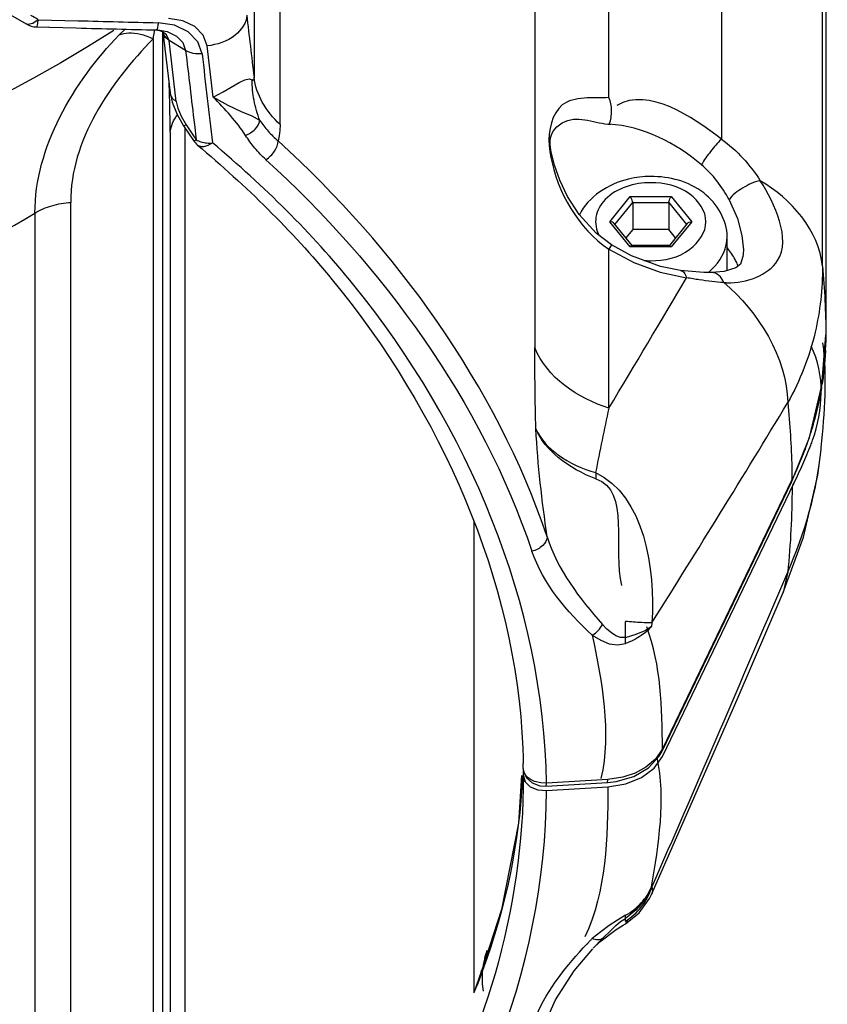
# Paper-space layout 'Sheet' of a CAD drawing. Header units: inches. Extents: x 0.2 to 10.8, y 0.2 to 8.3.
# Tile 475 of 545: x 7.879 to 8.031, y 6.054 to 6.24. Entities that reach past the tile are written whole.
import ezdxf

# ---------------------------------------------------------------- set-up
doc = ezdxf.new("R2010")
doc.units = ezdxf.units.IN
doc.header["$MEASUREMENT"] = 0
doc.layers.get('0').update_dxf_attribs({"lineweight": 5})
doc.layers.add('02___PRT_ALL_AXES', color=7, linetype='Continuous')

psp = doc.layouts.new('Sheet')

# ---------------------------------------------------------------- linework, layer by layer
at = {"color": 0, "linetype": 'ByBlock', "lineweight": -3}
for p, q in [((7.923131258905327, 6.47325143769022), (7.923131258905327, 6.228787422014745)), ((7.92806693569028, 6.219873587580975), (7.92806693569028, 6.464337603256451)), ((8.03023573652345, 6.193167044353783), (8.03023573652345, 6.430320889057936)), ((8.030871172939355, 6.417398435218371), (8.030877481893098, 6.178821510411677)), ((7.976043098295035, 6.396451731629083), (7.976043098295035, 6.177832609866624)), ((7.989979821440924, 6.224950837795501), (7.989979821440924, 6.383057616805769)), ((8.011176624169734, 6.377710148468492), (8.011176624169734, 6.217121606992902)), ((7.880535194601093, 6.238710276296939), (7.880234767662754, 6.23881789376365)), ((7.88144773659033, 6.238883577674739), (7.880535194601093, 6.238710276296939)), ((7.882499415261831, 6.239629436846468), (7.88144773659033, 6.238883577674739)), ((7.882169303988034, 6.238259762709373), (7.88436268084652, 6.238201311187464)), ((7.882169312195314, 6.238259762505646), (7.889659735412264, 6.238065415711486)), ((7.882499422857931, 6.239629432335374), (7.889987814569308, 6.239431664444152)), ((7.908146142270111, 6.238582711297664), (7.905096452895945, 6.239057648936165)), ((7.898835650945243, 6.237839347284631), (7.897747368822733, 6.236769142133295)), ((7.904146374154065, 6.236030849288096), (7.90442901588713, 6.23770645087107)), ((7.904579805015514, 6.237714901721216), (7.905310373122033, 6.237601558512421)), ((7.90570865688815, 6.237469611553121), (7.904675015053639, 6.237709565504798)), ((7.904760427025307, 6.2376982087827), (7.904939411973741, 6.237692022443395)), ((7.904939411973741, 6.237692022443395), (7.905013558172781, 6.237688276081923)), ((7.905013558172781, 6.237688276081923), (7.906794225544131, 6.237374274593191)), ((7.905310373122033, 6.237601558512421), (7.905813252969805, 6.237393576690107)), ((7.906653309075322, 6.236801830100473), (7.90570865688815, 6.237469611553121)), ((7.905813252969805, 6.237393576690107), (7.905951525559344, 6.237299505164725)), ((7.905964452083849, 5.962872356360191), (7.905964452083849, 6.237316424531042)), ((7.905983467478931, 6.237336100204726), (7.907333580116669, 6.225839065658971)), ((7.907106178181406, 6.235845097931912), (7.906653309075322, 6.236801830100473)), ((7.904146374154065, 6.236030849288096), (7.904146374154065, 5.961586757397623)), ((7.907128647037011, 6.235725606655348), (7.907106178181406, 6.235845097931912)), ((7.908478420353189, 6.224228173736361), (7.90712466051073, 6.235728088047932)), ((7.910250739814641, 6.233816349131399), (7.90712505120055, 6.235727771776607)), ((7.915438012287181, 6.225054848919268), (7.91428966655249, 6.234702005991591)), ((7.91543826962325, 6.225054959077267), (7.917319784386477, 6.226013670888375)), ((7.909422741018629, 6.221426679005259), (7.910379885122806, 6.219804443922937)), ((7.909878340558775, 6.219658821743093), (7.911728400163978, 6.216868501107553)), ((7.909878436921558, 6.219658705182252), (7.910379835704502, 6.219804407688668)), ((7.910379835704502, 6.219804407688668), (7.911002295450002, 6.218868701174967)), ((7.911897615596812, 6.219897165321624), (7.912241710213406, 6.216995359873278)), ((7.907321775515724, 6.218420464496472), (7.907321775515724, 5.973254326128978)), ((7.910171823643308, 5.976814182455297), (7.910171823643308, 6.219217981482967)), ((7.911002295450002, 6.218868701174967), (7.911622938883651, 6.217932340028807)), ((7.911622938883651, 6.217932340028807), (7.912144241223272, 6.217143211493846)), ((7.911728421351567, 6.216868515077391), (7.912140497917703, 6.216951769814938)), ((7.912140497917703, 6.216951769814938), (7.912241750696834, 6.216995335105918)), ((7.912144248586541, 6.217143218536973), (7.912242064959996, 6.216995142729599)), ((7.912494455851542, 6.216008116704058), (7.912648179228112, 6.215899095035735)), ((7.912648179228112, 6.215899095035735), (7.913128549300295, 6.215728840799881)), ((7.914497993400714, 6.21595332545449), (7.915334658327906, 6.216411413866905)), ((7.978914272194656, 6.216505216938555), (7.978908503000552, 6.216813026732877)), ((7.978939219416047, 6.216047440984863), (7.978914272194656, 6.216505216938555)), ((7.888632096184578, 5.960038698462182), (7.888632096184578, 6.20520486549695)), ((7.990153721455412, 6.20156048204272), (7.994015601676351, 6.20629030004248)), ((7.991131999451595, 6.201061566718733), (7.994477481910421, 6.20515892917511)), ((7.994015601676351, 6.20629030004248), (8.001739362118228, 6.20629030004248)), ((7.994477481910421, 6.20515892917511), (8.001277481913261, 6.20515892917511)), ((7.994477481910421, 6.20515892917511), (7.994477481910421, 6.200067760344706)), ((8.001277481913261, 6.20515892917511), (8.004622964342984, 6.201061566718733)), ((8.001277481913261, 6.20515892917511), (8.001277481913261, 6.200067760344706)), ((8.001739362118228, 6.20629030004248), (8.005601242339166, 6.20156048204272)), ((7.881860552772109, 6.203189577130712), (7.881860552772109, 5.956795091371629)), ((7.994015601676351, 6.19683066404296), (7.990153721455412, 6.20156048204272)), ((7.994374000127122, 6.197090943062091), (7.991004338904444, 6.201217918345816)), ((8.004750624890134, 6.201217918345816), (8.00138096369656, 6.197090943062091)), ((8.005601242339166, 6.20156048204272), (8.001739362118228, 6.19683066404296)), ((7.994477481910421, 6.200067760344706), (7.993210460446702, 6.198515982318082)), ((8.001277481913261, 6.200067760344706), (7.994477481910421, 6.200067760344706)), ((8.00254450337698, 6.198515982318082), (8.001277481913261, 6.200067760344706)), ((7.990491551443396, 6.197183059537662), (7.989979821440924, 6.196381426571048)), ((7.989979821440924, 6.166418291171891), (7.989979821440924, 6.196381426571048)), ((7.99434232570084, 6.197064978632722), (7.994015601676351, 6.19683066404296)), ((8.001739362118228, 6.19683066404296), (7.994015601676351, 6.19683066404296)), ((8.001359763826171, 6.197064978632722), (7.994395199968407, 6.197064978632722)), ((8.001412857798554, 6.197065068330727), (8.001739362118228, 6.19683066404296)), ((8.015293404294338, 6.195535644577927), (8.015287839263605, 6.19546428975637)), ((8.015321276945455, 6.196234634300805), (8.015293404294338, 6.195535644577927)), ((7.999671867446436, 6.192024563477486), (8.004612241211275, 6.190997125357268)), ((8.030118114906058, 6.170665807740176), (8.030871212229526, 6.180235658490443)), ((8.027757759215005, 6.160875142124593), (8.030118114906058, 6.170665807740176)), ((8.023679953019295, 6.167463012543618), (8.023897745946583, 6.16515346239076)), ((8.024392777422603, 6.152510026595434), (8.027757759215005, 6.160875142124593)), ((8.027325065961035, 6.159799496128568), (8.027264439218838, 6.159638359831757)), ((8.027334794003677, 6.159797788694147), (8.02727774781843, 6.159636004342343)), ((8.0299570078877, 6.158697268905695), (8.029988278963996, 6.159034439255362)), ((8.024483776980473, 6.15292993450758), (8.000094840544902, 6.102209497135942)), ((8.024392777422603, 6.152510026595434), (8.024483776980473, 6.15292993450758)), ((8.000003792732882, 6.101788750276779), (8.02439272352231, 6.152509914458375)), ((8.00009051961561, 6.100762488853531), (8.024883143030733, 6.152325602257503)), ((8.024490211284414, 6.151507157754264), (8.024820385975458, 6.152340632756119)), ((7.964559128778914, 6.145066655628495), (7.964559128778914, 6.056240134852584)), ((8.022166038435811, 6.131996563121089), (8.02367993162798, 6.13555020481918)), ((8.023679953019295, 6.13555130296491), (8.022847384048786, 6.131704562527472)), ((8.01412603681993, 6.111548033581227), (8.022846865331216, 6.131703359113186)), ((7.998019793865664, 6.074751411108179), (8.01412603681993, 6.111548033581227)), ((8.000094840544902, 6.102209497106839), (7.998750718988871, 6.100267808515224)), ((8.000003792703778, 6.101788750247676), (8.000094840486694, 6.102209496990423)), ((7.973870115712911, 6.098550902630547), (7.973928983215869, 6.097988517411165)), ((7.9738774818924, 6.09846171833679), (7.973870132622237, 6.098549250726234)), ((7.9738774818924, 6.097166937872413), (7.9738774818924, 6.098550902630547)), ((7.973905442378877, 6.09821341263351), (7.9738774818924, 6.09846171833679)), ((7.973979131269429, 6.097914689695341), (7.973905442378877, 6.09821341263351)), ((7.973928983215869, 6.097988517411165), (7.974467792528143, 6.096766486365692)), ((7.97714610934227, 6.095797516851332), (7.975953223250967, 6.09609354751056)), ((7.978218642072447, 6.09576440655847), (7.97714610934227, 6.095797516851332)), ((7.978167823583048, 6.095176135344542), (7.989728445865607, 6.095891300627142)), ((7.978167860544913, 6.095176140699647), (7.978218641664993, 6.095764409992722)), ((7.989779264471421, 6.096479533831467), (7.978218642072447, 6.09576440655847)), ((7.989728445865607, 6.095891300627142), (7.989779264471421, 6.096479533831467)), ((7.976577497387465, 6.094492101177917), (7.978226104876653, 6.094349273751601)), ((7.978226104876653, 6.094349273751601), (7.989786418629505, 6.095064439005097)), ((7.993092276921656, 6.070080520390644), (7.993097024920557, 6.070285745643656)), ((7.988783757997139, 6.066463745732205), (7.990461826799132, 6.06815012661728)), ((7.985868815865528, 6.065466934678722), (7.985970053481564, 6.06557392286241)), ((7.985925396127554, 6.065443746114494), (7.986021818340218, 6.065552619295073)), ((7.988781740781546, 6.06646565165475), (7.987058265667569, 6.064634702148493)), ((7.965957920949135, 6.060174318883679), (7.964559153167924, 6.056240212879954)), ((7.966000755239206, 6.060514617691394), (7.965893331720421, 6.060196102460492)), ((7.96607537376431, 6.060489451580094), (7.965957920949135, 6.060174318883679)), ((7.966203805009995, 6.060481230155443), (7.966086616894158, 6.060164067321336))]:
    psp.add_line(p, q, dxfattribs=at)
for points in [[(7.91428966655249, 6.234702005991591), (7.913559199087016, 6.23669795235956), (7.911968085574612, 6.238328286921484), (7.909702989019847, 6.239424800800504), (7.906999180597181, 6.23985716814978)], [(7.913338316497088, 6.233201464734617), (7.91254317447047, 6.235461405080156), (7.910739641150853, 6.237333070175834), (7.908146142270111, 6.238582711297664)], [(7.90712466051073, 6.235728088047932), (7.906486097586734, 6.236267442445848), (7.906102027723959, 6.236879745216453), (7.905983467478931, 6.237336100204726)], [(7.906794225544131, 6.237374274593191), (7.908516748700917, 6.236539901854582), (7.909714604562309, 6.23530370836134), (7.910250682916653, 6.233816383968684)], [(7.923131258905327, 6.228787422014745), (7.923091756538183, 6.228344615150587), (7.92296293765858, 6.228193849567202), (7.922778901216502, 6.228277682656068)], [(7.917319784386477, 6.226013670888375), (7.920337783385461, 6.227772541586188), (7.921406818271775, 6.228293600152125), (7.922210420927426, 6.228474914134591), (7.922778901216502, 6.228277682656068)], [(7.907333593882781, 6.22583374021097), (7.907711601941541, 6.224067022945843), (7.908646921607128, 6.221766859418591), (7.909878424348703, 6.219658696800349)], [(7.924219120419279, 6.22063630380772), (7.922809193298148, 6.221431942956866), (7.920760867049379, 6.222265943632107), (7.918262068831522, 6.223471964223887), (7.915438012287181, 6.225054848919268)], [(7.908478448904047, 6.224228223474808), (7.908779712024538, 6.222936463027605), (7.909422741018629, 6.221426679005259)], [(7.92806693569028, 6.219873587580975), (7.928022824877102, 6.21875819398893), (7.927890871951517, 6.217721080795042), (7.927671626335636, 6.216774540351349)], [(7.913128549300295, 6.215728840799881), (7.913749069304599, 6.215734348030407), (7.914497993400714, 6.21595332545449)], [(7.99049161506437, 6.197183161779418), (7.987567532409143, 6.199414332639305), (7.98438463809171, 6.202942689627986), (7.982222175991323, 6.206302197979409), (7.980721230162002, 6.209416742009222), (7.979718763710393, 6.212222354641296), (7.979129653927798, 6.214638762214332), (7.978938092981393, 6.216068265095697)], [(7.994477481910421, 6.20515892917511), (7.994450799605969, 6.205381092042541), (7.994378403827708, 6.205630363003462), (7.99427314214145, 6.205878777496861), (7.994148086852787, 6.206104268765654), (7.994015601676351, 6.20629030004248)], [(8.001277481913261, 6.20515892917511), (8.001304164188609, 6.205381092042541), (8.00137655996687, 6.205630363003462), (8.001481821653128, 6.205878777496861), (8.001606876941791, 6.206104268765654), (8.001739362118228, 6.20629030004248)], [(8.012638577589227, 6.20569060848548), (8.014199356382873, 6.202152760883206), (8.015064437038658, 6.19894159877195), (8.01532127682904, 6.196234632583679)], [(7.990979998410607, 6.20124772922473), (7.990879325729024, 6.201344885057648), (7.990668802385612, 6.20146438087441), (7.990418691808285, 6.201536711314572), (7.990153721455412, 6.20156048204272)], [(8.004774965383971, 6.201247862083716), (8.004875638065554, 6.201344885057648), (8.005086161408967, 6.20146438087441), (8.005336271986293, 6.201536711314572), (8.005601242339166, 6.20156048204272)], [(7.989979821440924, 6.196381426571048), (7.994710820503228, 6.19385250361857), (7.999671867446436, 6.192024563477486)], [(8.003495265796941, 6.192377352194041), (7.99970996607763, 6.193132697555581), (7.994228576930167, 6.195151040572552), (7.990491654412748, 6.19718319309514)], [(8.015288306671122, 6.195468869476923), (8.015234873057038, 6.195007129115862), (8.014752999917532, 6.193589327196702), (8.013912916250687, 6.192845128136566), (8.011719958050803, 6.192180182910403), (8.009310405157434, 6.191987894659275)], [(8.009299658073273, 6.191987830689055), (8.007860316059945, 6.192002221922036), (8.004945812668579, 6.192211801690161), (8.003497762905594, 6.19237704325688)], [(8.022847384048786, 6.131704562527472), (8.026672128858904, 6.142129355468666), (8.029348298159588, 6.153789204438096), (8.029954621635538, 6.158626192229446)], [(7.993097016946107, 6.123226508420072), (7.992207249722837, 6.12318892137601), (7.991321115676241, 6.123505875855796), (7.990467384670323, 6.12406858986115), (7.989624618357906, 6.124800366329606), (7.988783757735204, 6.125680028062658)], [(7.993097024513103, 6.123226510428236), (7.995149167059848, 6.123822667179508), (7.996822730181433, 6.124555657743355), (7.998011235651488, 6.125373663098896)], [(7.986854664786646, 6.12363586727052), (7.98844915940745, 6.122676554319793), (7.990038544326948, 6.122038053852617), (7.991617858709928, 6.121802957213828), (7.993104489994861, 6.12206596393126)], [(7.989728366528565, 6.095891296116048), (7.991379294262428, 6.096080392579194), (7.99465785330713, 6.097026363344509), (7.997463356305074, 6.098677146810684), (7.999483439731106, 6.100868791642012), (8.000003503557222, 6.101788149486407)], [(7.989786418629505, 6.095064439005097), (7.993155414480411, 6.09562731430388), (7.996132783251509, 6.096833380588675), (7.998505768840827, 6.098585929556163), (8.00009051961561, 6.100762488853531)], [(7.998750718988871, 6.100267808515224), (7.99695928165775, 6.098760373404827), (7.994920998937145, 6.097666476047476), (7.992594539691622, 6.096900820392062), (7.989779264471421, 6.096479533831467)], [(7.973525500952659, 6.097189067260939), (7.972962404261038, 6.088232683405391), (7.969750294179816, 6.071927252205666), (7.96607537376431, 6.060489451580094)], [(7.9738774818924, 6.097166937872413), (7.97422238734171, 6.096018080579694), (7.975175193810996, 6.095081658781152), (7.976577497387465, 6.094492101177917)], [(7.975953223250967, 6.09609354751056), (7.975343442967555, 6.096381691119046), (7.974809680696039, 6.096751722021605), (7.974409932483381, 6.097152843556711), (7.974142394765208, 6.097545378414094)], [(7.974467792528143, 6.096766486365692), (7.975512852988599, 6.095808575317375), (7.97696202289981, 6.095253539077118), (7.978167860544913, 6.095176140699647)], [(7.992693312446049, 6.068984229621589), (7.993143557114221, 6.0692411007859), (7.99571170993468, 6.071294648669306), (7.997664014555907, 6.07401803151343), (7.998019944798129, 6.07475457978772)], [(7.998011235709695, 6.076198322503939), (7.996819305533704, 6.073885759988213), (7.995143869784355, 6.071877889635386), (7.993097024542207, 6.070285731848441)], [(7.993104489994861, 6.070860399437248), (7.991617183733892, 6.0699717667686), (7.990043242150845, 6.0689073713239), (7.988450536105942, 6.067737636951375), (7.986854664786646, 6.066493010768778)], [(7.990461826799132, 6.06815012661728), (7.991316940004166, 6.06893498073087), (7.992203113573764, 6.069667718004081), (7.993097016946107, 6.070285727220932)], [(7.987058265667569, 6.064634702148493), (7.988252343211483, 6.065831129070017), (7.991351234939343, 6.068206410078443), (7.9926866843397, 6.068987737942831)], [(7.978255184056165, 6.051087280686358), (7.97992516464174, 6.054921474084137), (7.983468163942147, 6.060366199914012), (7.986964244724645, 6.064523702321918)]]:
    psp.add_lwpolyline(points, dxfattribs=at)
for centre, radius, start, end in [((7.745541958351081, 6.009098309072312), 0.2681453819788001, 59.28565071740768, 59.62977514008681), ((7.882275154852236, 6.242258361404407), 0.004000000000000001, 239.2854469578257, 268.4496813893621), ((7.897627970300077, 6.222252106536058), 0.0152428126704, 64.6822541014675, 65.33878838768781), ((7.915067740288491, 6.219070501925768), 0.004000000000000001, 213.4013357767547, 229.912148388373), ((7.99787714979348, 6.208873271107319), 0.0146666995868, 264.9464465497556, 270.001297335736), ((4.93891404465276, 7.999405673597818), 3.559332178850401, 329.0038343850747, 329.4642947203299), ((7.970854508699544, 6.180248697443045), 0.06001671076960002, 357.1795979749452, 358.6381524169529), ((7.971011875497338, 6.180244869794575), 0.05985929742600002, 358.6382354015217, 359.9997327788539), ((7.969663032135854, 6.180373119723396), 0.06121538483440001, 350.5221747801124, 351.1894385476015), ((5.828749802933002, 7.493437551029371), 2.564357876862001, 327.7747364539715, 328.8634650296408), ((1.442819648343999, 8.934796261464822), 7.151467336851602, 336.438677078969, 336.9260090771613), ((8.142953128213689, 6.107591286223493), 0.1460286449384, 172.7590684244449, 173.0055487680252), ((7.844252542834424, 6.097170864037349), 0.1296249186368, 0.6092744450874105, 1.025733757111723), ((7.981932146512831, 6.058874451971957), 0.0158446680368, 174.0515211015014, 175.2168066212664)]:
    psp.add_arc(centre, radius, start, end, dxfattribs=at)
for points in [[(7.744822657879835, 6.281036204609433), (7.791894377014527, 6.276610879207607), (7.83958504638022, 6.262967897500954), (7.880232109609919, 6.238819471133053)], [(7.896708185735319, 6.237608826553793), (7.791871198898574, 6.170352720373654), (7.627875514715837, 6.170353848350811), (7.523040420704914, 6.237612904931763)], [(7.881856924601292, 6.20318737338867), (7.881856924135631, 6.215570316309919), (7.889134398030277, 6.227867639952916), (7.897744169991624, 6.236767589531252)], [(7.904146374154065, 6.236030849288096), (7.896084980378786, 6.227824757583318), (7.888437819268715, 6.216706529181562), (7.888632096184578, 6.20520486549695)], [(7.913338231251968, 6.233201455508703), (7.914002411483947, 6.227604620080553), (7.914667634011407, 6.222007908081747), (7.915334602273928, 6.216411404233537)], [(8.011176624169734, 6.217121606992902), (8.005723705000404, 6.221350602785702), (7.997442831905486, 6.226952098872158), (7.991476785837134, 6.223484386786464)], [(8.0074290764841, 6.212294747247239), (8.002618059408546, 6.216399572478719), (7.996381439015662, 6.219532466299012), (7.990071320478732, 6.219954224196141)], [(7.978338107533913, 6.142199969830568), (7.968727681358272, 6.170674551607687), (7.949916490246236, 6.196567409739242), (7.927671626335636, 6.216774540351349)], [(7.979014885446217, 6.213911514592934), (7.980250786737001, 6.207130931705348), (7.984270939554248, 6.200243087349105), (7.989979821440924, 6.196381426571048)], [(7.92536655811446, 6.213251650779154), (7.947375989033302, 6.193258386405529), (7.965988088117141, 6.167639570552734), (7.975496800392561, 6.139466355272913)], [(8.03023573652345, 6.193167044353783), (8.029643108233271, 6.199784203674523), (8.024264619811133, 6.205966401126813), (8.018507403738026, 6.20928189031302)], [(7.74430498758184, 6.159736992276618), (7.792183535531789, 6.164189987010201), (7.840758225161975, 6.178233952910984), (7.881860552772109, 6.203189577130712)], [(8.009932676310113, 6.193162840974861), (8.011299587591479, 6.19464225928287), (8.012277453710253, 6.196717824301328), (8.012277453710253, 6.198732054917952)], [(8.00866198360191, 6.19198467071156), (8.009113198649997, 6.192345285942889), (8.009540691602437, 6.192738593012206), (8.009932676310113, 6.193162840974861)], [(8.011644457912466, 6.190099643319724), (8.018159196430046, 6.184568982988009), (8.023501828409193, 6.176006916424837), (8.023679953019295, 6.167463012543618)], [(8.029999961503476, 6.159028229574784), (8.030646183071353, 6.165576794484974), (8.031136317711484, 6.17223735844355), (8.030318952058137, 6.178766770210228)], [(7.989979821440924, 6.166418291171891), (7.98424561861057, 6.168200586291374), (7.978215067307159, 6.172234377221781), (7.976043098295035, 6.177832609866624)], [(8.028362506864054, 6.160368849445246), (8.030340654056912, 6.165938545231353), (8.030799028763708, 6.172849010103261), (8.028082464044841, 6.178098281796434)], [(7.978338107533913, 6.142199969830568), (7.977414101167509, 6.148946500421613), (7.976594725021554, 6.155719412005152), (7.976224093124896, 6.162518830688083)], [(8.023679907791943, 6.135550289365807), (8.026905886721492, 6.142865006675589), (8.029209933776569, 6.150737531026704), (8.029961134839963, 6.158696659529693)], [(7.987491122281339, 6.1542806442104), (7.996616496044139, 6.150025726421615), (7.998820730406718, 6.136036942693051), (7.998088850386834, 6.125994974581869)], [(7.98755164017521, 6.153086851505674), (7.994110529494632, 6.151015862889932), (7.990576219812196, 6.139662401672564), (7.992393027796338, 6.133028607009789)], [(7.978338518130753, 6.142198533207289), (7.980309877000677, 6.135989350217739), (7.984443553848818, 6.130538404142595), (7.988783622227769, 6.125680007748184)], [(7.986853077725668, 6.12363494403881), (7.982096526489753, 6.128057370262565), (7.977571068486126, 6.133311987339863), (7.97549386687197, 6.139465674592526)], [(8.000094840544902, 6.102209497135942), (8.000019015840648, 6.109938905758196), (7.999829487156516, 6.117967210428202), (7.99712275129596, 6.125207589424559)], [(7.986854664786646, 6.12363586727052), (7.988677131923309, 6.114802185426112), (7.990490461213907, 6.105421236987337), (7.988489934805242, 6.096626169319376)], [(7.998011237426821, 6.076198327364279), (7.999385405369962, 6.084250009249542), (8.0007467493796, 6.092683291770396), (7.999079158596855, 6.100679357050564)], [(7.973743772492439, 6.097186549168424), (7.973150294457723, 6.084710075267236), (7.970517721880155, 6.072203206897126), (7.966203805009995, 6.060481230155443)], [(7.9738774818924, 6.097166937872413), (7.9738774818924, 6.084599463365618), (7.972031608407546, 6.071917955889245), (7.96854698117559, 6.059843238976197)], [(7.989786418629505, 6.095064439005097), (7.989786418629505, 6.085538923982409), (7.989522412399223, 6.075441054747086), (7.985485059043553, 6.066813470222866)], [(7.976308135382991, 6.051928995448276), (7.978501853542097, 6.056999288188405), (7.982074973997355, 6.061451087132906), (7.985868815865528, 6.065466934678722)]]:
    psp.add_open_spline(points, degree=3, dxfattribs=at)
for points, knots in [([(7.921757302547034, 6.240488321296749), (7.921746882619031, 6.239035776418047), (7.919495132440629, 6.235895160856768), (7.916166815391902, 6.234903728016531), (7.914289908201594, 6.234702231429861)], [0, 0, 0, 0, 0.4348691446, 1, 1, 1, 1]), ([(7.921757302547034, 6.240488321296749), (7.921986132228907, 6.238536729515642), (7.922443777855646, 6.234636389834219), (7.922902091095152, 6.230736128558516), (7.923131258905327, 6.228787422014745)], [0, 0, 0, 0, 0.5003598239, 1, 1, 1, 1]), ([(7.882169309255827, 6.238259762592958), (7.882301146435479, 6.238256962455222), (7.882367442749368, 6.238952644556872), (7.882461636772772, 6.239289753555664), (7.882499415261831, 6.239629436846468)], [0, 0, 0, 0, 0.2784089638, 1, 1, 1, 1]), ([(7.889659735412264, 6.238065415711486), (7.892176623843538, 6.238001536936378), (7.897210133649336, 6.237876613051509), (7.902243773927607, 6.237757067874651), (7.904760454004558, 6.237698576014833)], [0, 0, 0, 0, 0.5000336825, 1, 1, 1, 1]), ([(7.889987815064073, 6.239431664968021), (7.892506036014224, 6.239366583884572), (7.897542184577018, 6.239239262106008), (7.902578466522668, 6.239117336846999), (7.905096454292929, 6.239057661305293)], [0, 0, 0, 0, 0.5000364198, 1, 1, 1, 1]), ([(7.90509561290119, 6.239057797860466), (7.905065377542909, 6.238786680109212), (7.905002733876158, 6.238360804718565), (7.904918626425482, 6.237927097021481), (7.904846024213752, 6.237783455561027)], [0, 0, 0, 0, 0.6289367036, 1, 1, 1, 1]), ([(7.897747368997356, 6.23676914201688), (7.898301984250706, 6.237017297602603), (7.899659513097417, 6.237271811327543), (7.901004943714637, 6.237083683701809), (7.90171883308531, 6.23690975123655)], [0, 0, 0, 0, 0.4526319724, 1, 1, 1, 1]), ([(7.90171883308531, 6.23690975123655), (7.902099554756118, 6.23681699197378), (7.90286976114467, 6.236582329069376), (7.903613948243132, 6.236276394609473), (7.903988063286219, 6.236104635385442)], [0, 0, 0, 0, 0.4876788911, 1, 1, 1, 1]), ([(7.904821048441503, 6.237741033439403), (7.90481242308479, 6.237728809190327), (7.904796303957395, 6.237708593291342), (7.904770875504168, 6.237697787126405), (7.904760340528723, 6.237698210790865)], [0, 0, 0, 0, 0.5866015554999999, 1, 1, 1, 1]), ([(7.906013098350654, 6.237180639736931), (7.906005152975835, 6.237203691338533), (7.905989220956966, 6.237249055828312), (7.905972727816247, 6.237294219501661), (7.905964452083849, 6.237316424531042)], [0, 0, 0, 0, 0.5071278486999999, 1, 1, 1, 1]), ([(7.907106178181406, 6.235845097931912), (7.906808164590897, 6.23602405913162), (7.906297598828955, 6.236466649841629), (7.906016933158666, 6.237095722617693), (7.905977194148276, 6.237402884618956)], [0, 0, 0, 0, 0.5288262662, 1, 1, 1, 1]), ([(7.913338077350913, 6.233202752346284), (7.912783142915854, 6.233148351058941), (7.911706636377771, 6.233187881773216), (7.910679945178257, 6.233550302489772), (7.910250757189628, 6.233816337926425)], [0, 0, 0, 0, 0.5247715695, 1, 1, 1, 1]), ([(7.910250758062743, 6.233816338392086), (7.910525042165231, 6.231494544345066), (7.911073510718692, 6.226854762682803), (7.91162287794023, 6.222215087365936), (7.911897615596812, 6.219897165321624)], [0, 0, 0, 0, 0.5004058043, 1, 1, 1, 1]), ([(7.92806693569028, 6.219873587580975), (7.926739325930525, 6.221085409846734), (7.924488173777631, 6.223788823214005), (7.923334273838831, 6.227146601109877), (7.923131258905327, 6.228787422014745)], [0, 0, 0, 0, 0.5208909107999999, 1, 1, 1, 1]), ([(7.907213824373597, 6.225932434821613), (7.907203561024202, 6.226253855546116), (7.907181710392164, 6.226882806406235), (7.907155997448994, 6.227511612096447), (7.907142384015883, 6.22781905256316)], [0, 0, 0, 0, 0.5109981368, 1, 1, 1, 1]), ([(7.924219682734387, 6.220636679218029), (7.923754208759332, 6.221875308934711), (7.923042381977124, 6.224393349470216), (7.922785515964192, 6.226998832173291), (7.922778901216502, 6.228277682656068)], [0, 0, 0, 0, 0.5085195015, 1, 1, 1, 1]), ([(7.907243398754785, 6.224914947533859), (7.907238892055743, 6.225086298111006), (7.907229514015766, 6.225425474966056), (7.907219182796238, 6.225764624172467), (7.907213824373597, 6.225932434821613)], [0, 0, 0, 0, 0.5051776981, 1, 1, 1, 1]), ([(7.908478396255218, 6.224228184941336), (7.908176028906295, 6.22441325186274), (7.90765845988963, 6.224872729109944), (7.907376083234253, 6.225517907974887), (7.907335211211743, 6.225833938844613)], [0, 0, 0, 0, 0.5266239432, 1, 1, 1, 1]), ([(7.921540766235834, 6.217825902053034), (7.920714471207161, 6.219147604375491), (7.918724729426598, 6.221620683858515), (7.916552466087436, 6.223908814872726), (7.915438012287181, 6.225054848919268)], [0, 0, 0, 0, 0.4936931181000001, 1, 1, 1, 1]), ([(7.989979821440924, 6.224950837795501), (7.987026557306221, 6.224789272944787), (7.980088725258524, 6.225753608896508), (7.97852360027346, 6.218609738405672), (7.97874230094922, 6.215951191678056)], [0, 0, 0, 0, 0.5257904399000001, 1, 1, 1, 1]), ([(7.907321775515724, 6.218420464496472), (7.907321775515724, 6.21955746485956), (7.907310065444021, 6.22172252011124), (7.907270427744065, 6.22388727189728), (7.907243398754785, 6.224914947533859)], [0, 0, 0, 0, 0.5251657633, 1, 1, 1, 1]), ([(7.990071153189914, 6.219953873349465), (7.990385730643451, 6.22074659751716), (7.990624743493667, 6.222467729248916), (7.990327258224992, 6.224184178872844), (7.989979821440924, 6.224950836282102)], [0, 0, 0, 0, 0.5032899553, 1, 1, 1, 1]), ([(7.907321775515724, 6.218420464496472), (7.907394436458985, 6.219007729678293), (7.907727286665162, 6.22020239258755), (7.908366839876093, 6.221260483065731), (7.908752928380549, 6.221758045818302)], [0, 0, 0, 0, 0.4844273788, 1, 1, 1, 1]), ([(7.978908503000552, 6.216813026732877), (7.978913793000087, 6.218352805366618), (7.982840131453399, 6.222534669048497), (7.987457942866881, 6.220033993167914), (7.990319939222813, 6.219911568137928)], [0, 0, 0, 0, 0.349602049, 1, 1, 1, 1]), ([(7.921540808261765, 6.217825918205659), (7.922211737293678, 6.218083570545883), (7.92335676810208, 6.218826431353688), (7.924125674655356, 6.220029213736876), (7.924219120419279, 6.22063630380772)], [0, 0, 0, 0, 0.5391843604, 1, 1, 1, 1]), ([(7.924219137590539, 6.220636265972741), (7.924702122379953, 6.219938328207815), (7.925770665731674, 6.218571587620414), (7.927005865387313, 6.217352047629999), (7.927671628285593, 6.216774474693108)], [0, 0, 0, 0, 0.4905726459, 1, 1, 1, 1]), ([(7.925367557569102, 6.213252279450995), (7.924618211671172, 6.213932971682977), (7.92323241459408, 6.215374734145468), (7.922061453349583, 6.21699531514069), (7.921541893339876, 6.217826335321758)], [0, 0, 0, 0, 0.508101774, 1, 1, 1, 1]), ([(7.912241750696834, 6.216995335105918), (7.912376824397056, 6.216912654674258), (7.912669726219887, 6.216761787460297), (7.912978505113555, 6.216647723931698), (7.913140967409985, 6.216597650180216)], [0, 0, 0, 0, 0.4822848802, 1, 1, 1, 1]), ([(7.912492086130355, 6.216010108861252), (7.921644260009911, 6.208307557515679), (7.952859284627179, 6.17778875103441), (7.972504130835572, 6.134096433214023), (7.973773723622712, 6.102356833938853)], [0, 0, 0, 0, 0.2735625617, 1, 1, 1, 1]), ([(7.913140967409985, 6.216597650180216), (7.9133094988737, 6.21654570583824), (7.913658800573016, 6.216459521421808), (7.914015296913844, 6.216412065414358), (7.914197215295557, 6.216396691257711)], [0, 0, 0, 0, 0.4913464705, 1, 1, 1, 1]), ([(7.914197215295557, 6.216396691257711), (7.914387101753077, 6.216380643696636), (7.914767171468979, 6.21636767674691), (7.915146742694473, 6.216390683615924), (7.915334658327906, 6.216411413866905)], [0, 0, 0, 0, 0.5019858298, 1, 1, 1, 1]), ([(7.978218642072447, 6.09576440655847), (7.977864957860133, 6.129297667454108), (7.957840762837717, 6.176042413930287), (7.924969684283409, 6.208302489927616), (7.915334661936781, 6.216411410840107)], [0, 0, 0, 0, 0.7269966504, 1, 1, 1, 1]), ([(7.92536655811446, 6.213251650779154), (7.926019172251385, 6.213662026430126), (7.927054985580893, 6.21470349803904), (7.927671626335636, 6.216105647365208), (7.927671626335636, 6.216774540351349)], [0, 0, 0, 0, 0.5354297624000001, 1, 1, 1, 1]), ([(7.97874230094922, 6.215951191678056), (7.978747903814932, 6.215883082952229), (7.978759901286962, 6.215746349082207), (7.978773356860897, 6.215609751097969), (7.978780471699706, 6.215541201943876)], [0, 0, 0, 0, 0.4978923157, 1, 1, 1, 1]), ([(8.011176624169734, 6.217121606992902), (8.010439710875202, 6.216409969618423), (8.009141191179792, 6.214828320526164), (8.007928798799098, 6.213178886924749), (8.007428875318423, 6.212294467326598)], [0, 0, 0, 0, 0.5020834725, 1, 1, 1, 1]), ([(8.011176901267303, 6.217121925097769), (8.012656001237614, 6.21605731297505), (8.015361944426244, 6.213649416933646), (8.017556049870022, 6.210776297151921), (8.018507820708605, 6.209281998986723)], [0, 0, 0, 0, 0.5070580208, 1, 1, 1, 1]), ([(7.978780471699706, 6.215541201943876), (7.978808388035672, 6.215272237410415), (7.978876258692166, 6.214727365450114), (7.978964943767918, 6.214185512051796), (7.979014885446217, 6.213911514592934)], [0, 0, 0, 0, 0.4926197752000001, 1, 1, 1, 1]), ([(8.012638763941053, 6.205690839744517), (8.011972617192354, 6.206930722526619), (8.010445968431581, 6.209313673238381), (8.008500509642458, 6.211380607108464), (8.007429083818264, 6.21229475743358)], [0, 0, 0, 0, 0.4998383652, 1, 1, 1, 1]), ([(7.997877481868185, 6.210085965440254), (7.996471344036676, 6.210085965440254), (7.991305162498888, 6.209564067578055), (7.986101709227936, 6.206292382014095), (7.984438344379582, 6.202857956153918)], [0, 0, 0, 0, 0.2692633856, 1, 1, 1, 1]), ([(7.997877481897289, 6.20891439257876), (7.994830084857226, 6.20891439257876), (7.990085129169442, 6.207590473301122), (7.987106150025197, 6.202590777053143), (7.987601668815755, 6.199971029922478), (7.98816569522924, 6.198929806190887)], [0, 0, 0, 0, 0.5563209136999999, 0.7838214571, 1, 1, 1, 1]), ([(8.012277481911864, 6.198732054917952), (8.012277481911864, 6.201851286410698), (8.00828200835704, 6.208439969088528), (8.001358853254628, 6.210085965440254), (7.997877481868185, 6.210085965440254)], [0, 0, 0, 0, 0.4725676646, 1, 1, 1, 1]), ([(7.997877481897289, 6.194206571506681), (8.00043176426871, 6.194206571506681), (8.005182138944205, 6.195147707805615), (8.009640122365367, 6.201560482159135), (8.00518213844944, 6.207973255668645), (8.000431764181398, 6.20891439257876), (7.997877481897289, 6.20891439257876)], [0, 0, 0, 0, 0.2798838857, 0.5000000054, 0.7201161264, 1, 1, 1, 1]), ([(8.012331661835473, 6.190065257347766), (8.01577188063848, 6.189920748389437), (8.026445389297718, 6.193848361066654), (8.021259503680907, 6.20494638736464), (8.018507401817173, 6.209281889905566)], [0, 0, 0, 0, 0.401382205, 1, 1, 1, 1]), ([(8.018507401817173, 6.209281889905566), (8.017315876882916, 6.209095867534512), (8.01524784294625, 6.207970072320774), (8.013207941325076, 6.206649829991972), (8.012638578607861, 6.205690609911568)], [0, 0, 0, 0, 0.5194894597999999, 1, 1, 1, 1]), ([(7.881860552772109, 6.203189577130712), (7.882843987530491, 6.203786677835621), (7.885053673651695, 6.2047276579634), (7.887413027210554, 6.205129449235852), (7.888632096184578, 6.20520486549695)], [0, 0, 0, 0, 0.4850564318, 1, 1, 1, 1]), ([(8.013769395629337, 6.194450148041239), (8.013572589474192, 6.194828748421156), (8.013128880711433, 6.195575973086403), (8.012608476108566, 6.196271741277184), (8.012327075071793, 6.196610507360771)], [0, 0, 0, 0, 0.4921007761, 1, 1, 1, 1]), ([(8.0141505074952, 6.193638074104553), (8.014093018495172, 6.193775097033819), (8.013971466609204, 6.194048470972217), (8.013838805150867, 6.194316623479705), (8.013769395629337, 6.194450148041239)], [0, 0, 0, 0, 0.4968349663, 1, 1, 1, 1]), ([(8.014330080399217, 6.193179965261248), (8.014302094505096, 6.193256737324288), (8.014244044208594, 6.193410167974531), (8.014182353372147, 6.193562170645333), (8.0141505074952, 6.193638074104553)], [0, 0, 0, 0, 0.4981725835, 1, 1, 1, 1]), ([(8.003497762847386, 6.192377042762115), (8.003762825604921, 6.192343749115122), (8.004303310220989, 6.191915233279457), (8.004517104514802, 6.191331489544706), (8.004612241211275, 6.190997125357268)], [0, 0, 0, 0, 0.4345377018, 1, 1, 1, 1]), ([(8.011644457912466, 6.190099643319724), (8.011430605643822, 6.19059806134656), (8.010862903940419, 6.191513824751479), (8.009812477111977, 6.191996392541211), (8.009310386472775, 6.191987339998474)], [0, 0, 0, 0, 0.5192367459, 1, 1, 1, 1]), ([(8.030235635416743, 6.193168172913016), (8.030235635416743, 6.191048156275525), (8.030013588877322, 6.186866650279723), (8.029310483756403, 6.182737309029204), (8.028842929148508, 6.180733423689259)], [0, 0, 0, 0, 0.5074571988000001, 1, 1, 1, 1]), ([(8.03023573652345, 6.193167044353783), (8.030428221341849, 6.191017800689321), (8.030726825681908, 6.186713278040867), (8.030852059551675, 6.182400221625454), (8.030871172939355, 6.180244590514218)], [0, 0, 0, 0, 0.5002468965, 1, 1, 1, 1]), ([(8.007024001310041, 6.190604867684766), (8.00662840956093, 6.190663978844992), (8.005823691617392, 6.190790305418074), (8.005020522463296, 6.190926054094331), (8.004612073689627, 6.190996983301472)], [0, 0, 0, 0, 0.4910515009, 1, 1, 1, 1]), ([(8.01164454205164, 6.190099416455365), (8.010899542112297, 6.190141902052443), (8.009355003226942, 6.190279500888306), (8.00781873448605, 6.190486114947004), (8.007024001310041, 6.190604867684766)], [0, 0, 0, 0, 0.4814984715, 1, 1, 1, 1]), ([(8.011644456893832, 6.190099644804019), (8.011759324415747, 6.190093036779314), (8.011988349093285, 6.190080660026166), (8.012217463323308, 6.190070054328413), (8.012331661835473, 6.190065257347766)], [0, 0, 0, 0, 0.5016529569, 1, 1, 1, 1]), ([(8.028842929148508, 6.180733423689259), (8.0283021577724, 6.178415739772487), (8.026893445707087, 6.173851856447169), (8.02484567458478, 6.16953712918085), (8.023679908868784, 6.167464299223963)], [0, 0, 0, 0, 0.5001868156, 1, 1, 1, 1]), ([(7.976224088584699, 6.162518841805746), (7.976161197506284, 6.165106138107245), (7.976070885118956, 6.170210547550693), (7.976043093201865, 6.175315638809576), (7.976043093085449, 6.177832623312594)], [0, 0, 0, 0, 0.5069613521, 1, 1, 1, 1]), ([(8.030798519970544, 6.17729554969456), (8.03074666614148, 6.176242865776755), (8.030587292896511, 6.174136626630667), (8.030318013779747, 6.172041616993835), (8.030156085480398, 6.1709968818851)], [0, 0, 0, 0, 0.4992304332, 1, 1, 1, 1]), ([(8.030042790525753, 6.170293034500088), (8.029804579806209, 6.168866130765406), (8.029224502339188, 6.166016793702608), (8.028446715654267, 6.163215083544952), (8.028009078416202, 6.161823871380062)], [0, 0, 0, 0, 0.4979738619, 1, 1, 1, 1]), ([(7.989979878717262, 6.16641806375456), (7.989543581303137, 6.164410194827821), (7.988687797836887, 6.160369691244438), (7.987881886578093, 6.156318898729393), (7.98749118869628, 6.154280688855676)], [0, 0, 0, 0, 0.4975068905, 1, 1, 1, 1]), ([(8.023897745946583, 6.16515346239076), (8.02407446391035, 6.16312020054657), (8.024349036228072, 6.15904833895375), (8.02446533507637, 6.154968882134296), (8.024483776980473, 6.15292993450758)], [0, 0, 0, 0, 0.5002323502, 1, 1, 1, 1]), ([(7.976224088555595, 6.162518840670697), (7.97712086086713, 6.160566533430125), (7.980550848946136, 6.15693196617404), (7.984988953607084, 6.155010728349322), (7.987491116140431, 6.154281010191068)], [0, 0, 0, 0, 0.4518406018, 1, 1, 1, 1]), ([(7.987551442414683, 6.153086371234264), (7.985012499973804, 6.154080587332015), (7.980530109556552, 6.156461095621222), (7.97712583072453, 6.160426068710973), (7.976224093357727, 6.16251883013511)], [0, 0, 0, 0, 0.5447410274, 1, 1, 1, 1]), ([(8.028009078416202, 6.161823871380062), (8.027902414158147, 6.161484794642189), (8.027683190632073, 6.160807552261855), (8.027452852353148, 6.160134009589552), (8.027334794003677, 6.159797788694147)], [0, 0, 0, 0, 0.4993763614, 1, 1, 1, 1]), ([(8.028030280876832, 6.159463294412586), (8.028087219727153, 6.159613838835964), (8.0281995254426, 6.159915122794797), (8.02830876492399, 6.160217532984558), (8.028362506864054, 6.160368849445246)], [0, 0, 0, 0, 0.5005841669, 1, 1, 1, 1]), ([(8.024883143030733, 6.152325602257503), (8.025446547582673, 6.153501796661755), (8.026558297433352, 6.155853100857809), (8.027571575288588, 6.158250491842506), (8.028030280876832, 6.159463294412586)], [0, 0, 0, 0, 0.5014456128, 1, 1, 1, 1]), ([(8.02727774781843, 6.159636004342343), (8.026987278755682, 6.158815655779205), (8.02637147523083, 6.157180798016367), (8.025692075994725, 6.155571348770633), (8.025335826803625, 6.154770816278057)], [0, 0, 0, 0, 0.4982916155, 1, 1, 1, 1]), ([(8.025335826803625, 6.154770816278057), (8.025198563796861, 6.154462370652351), (8.024919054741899, 6.153846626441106), (8.02463049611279, 6.153235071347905), (8.024483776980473, 6.15292993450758)], [0, 0, 0, 0, 0.4992835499, 1, 1, 1, 1]), ([(7.987491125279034, 6.154280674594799), (7.987509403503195, 6.154086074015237), (7.987537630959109, 6.153688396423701), (7.987549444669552, 6.15328991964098), (7.98755164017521, 6.153086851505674)], [0, 0, 0, 0, 0.4904364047, 1, 1, 1, 1]), ([(8.024490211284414, 6.151507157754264), (8.024490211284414, 6.148845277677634), (8.024354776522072, 6.14351724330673), (8.02394960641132, 6.138202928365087), (8.023679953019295, 6.13555130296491)], [0, 0, 0, 0, 0.4996789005, 1, 1, 1, 1]), ([(7.978338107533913, 6.142199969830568), (7.978338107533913, 6.141581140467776), (7.977536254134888, 6.140250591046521), (7.976239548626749, 6.1396389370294), (7.975496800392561, 6.139466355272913)], [0, 0, 0, 0, 0.4479842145, 1, 1, 1, 1]), ([(7.986854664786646, 6.12363586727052), (7.987262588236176, 6.123873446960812), (7.988005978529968, 6.124480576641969), (7.988568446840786, 6.125257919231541), (7.988783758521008, 6.125680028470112)], [0, 0, 0, 0, 0.4990557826, 1, 1, 1, 1]), ([(7.993097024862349, 6.123226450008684), (7.993094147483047, 6.123723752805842), (7.993089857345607, 6.124724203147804), (7.993088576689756, 6.125724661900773), (7.993088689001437, 6.126227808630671)], [0, 0, 0, 0, 0.497083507, 1, 1, 1, 1]), ([(7.998089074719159, 6.125997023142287), (7.997441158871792, 6.125950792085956), (7.99576769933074, 6.126014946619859), (7.99410441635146, 6.126136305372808), (7.993088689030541, 6.126227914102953)], [0, 0, 0, 0, 0.3890966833, 1, 1, 1, 1]), ([(7.998011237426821, 6.125373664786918), (7.997493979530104, 6.124652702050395), (7.995948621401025, 6.123319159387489), (7.994139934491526, 6.122452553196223), (7.993104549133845, 6.122066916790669)], [0, 0, 0, 0, 0.4454002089, 1, 1, 1, 1]), ([(7.993104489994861, 6.12206596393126), (7.993129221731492, 6.122250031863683), (7.993149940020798, 6.122638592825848), (7.993122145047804, 6.123026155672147), (7.993097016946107, 6.123226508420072)], [0, 0, 0, 0, 0.4791040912, 1, 1, 1, 1]), ([(7.973773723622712, 6.102356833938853), (7.973792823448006, 6.101879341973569), (7.973825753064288, 6.100924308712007), (7.973848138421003, 6.099968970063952), (7.973856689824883, 6.099491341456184)], [0, 0, 0, 0, 0.5000882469, 1, 1, 1, 1]), ([(7.915334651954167, 5.972287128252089), (7.925070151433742, 5.98048061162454), (7.958241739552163, 6.013072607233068), (7.978226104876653, 6.060497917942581), (7.978226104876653, 6.094349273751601)], [0, 0, 0, 0, 0.2731996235, 1, 1, 1, 1]), ([(7.993088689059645, 6.06973240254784), (7.994248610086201, 6.070468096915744), (7.99633132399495, 6.072354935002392), (7.997655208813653, 6.074833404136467), (7.998089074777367, 6.076138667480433)], [0, 0, 0, 0, 0.4996500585, 1, 1, 1, 1]), ([(7.993104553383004, 6.070859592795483), (7.994203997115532, 6.071464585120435), (7.996182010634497, 6.072993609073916), (7.997548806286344, 6.075094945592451), (7.998011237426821, 6.076198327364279)], [0, 0, 0, 0, 0.5119407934, 1, 1, 1, 1]), ([(7.998011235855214, 6.076198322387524), (7.998023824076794, 6.07618762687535), (7.99804926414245, 6.076167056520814), (7.998075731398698, 6.076147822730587), (7.998089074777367, 6.076138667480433)], [0, 0, 0, 0, 0.5051400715, 1, 1, 1, 1]), ([(7.998089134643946, 6.076137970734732), (7.998155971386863, 6.075906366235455), (7.998221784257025, 6.075431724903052), (7.99811156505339, 6.074963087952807), (7.998019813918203, 6.074754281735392)], [0, 0, 0, 0, 0.5138344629, 1, 1, 1, 1]), ([(7.993088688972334, 6.069732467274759), (7.993088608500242, 6.069786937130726), (7.993089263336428, 6.069902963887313), (7.993091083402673, 6.070018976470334), (7.993092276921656, 6.070080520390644)], [0, 0, 0, 0, 0.46946548, 1, 1, 1, 1]), ([(7.993088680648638, 6.06973239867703), (7.993089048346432, 6.069652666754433), (7.993379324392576, 6.069488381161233), (7.993536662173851, 6.069726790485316), (7.993638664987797, 6.06982957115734)], [0, 0, 0, 0, 0.3550975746, 1, 1, 1, 1]), ([(7.993097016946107, 6.070285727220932), (7.993128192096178, 6.070359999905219), (7.993149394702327, 6.070557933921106), (7.993124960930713, 6.070749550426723), (7.993104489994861, 6.070860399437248)], [0, 0, 0, 0, 0.4167675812, 1, 1, 1, 1]), ([(7.985970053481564, 6.06557392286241), (7.986116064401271, 6.065727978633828), (7.9864095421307, 6.066035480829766), (7.986705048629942, 6.066341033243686), (7.98685347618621, 6.066493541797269)], [0, 0, 0, 0, 0.4993435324, 1, 1, 1, 1]), ([(7.988783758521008, 6.066463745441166), (7.988559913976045, 6.066284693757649), (7.987848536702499, 6.066129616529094), (7.987201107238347, 6.066338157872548), (7.986854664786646, 6.066493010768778)], [0, 0, 0, 0, 0.4303206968, 1, 1, 1, 1]), ([(7.9669717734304, 6.064209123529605), (7.966885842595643, 6.063944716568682), (7.966725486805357, 6.063414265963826), (7.966588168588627, 6.062877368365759), (7.966525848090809, 6.062608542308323)], [0, 0, 0, 0, 0.5018636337, 1, 1, 1, 1]), ([(7.966525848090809, 6.062608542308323), (7.966445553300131, 6.062262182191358), (7.96630579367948, 6.061568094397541), (7.96620926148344, 6.060866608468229), (7.966172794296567, 6.060516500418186)], [0, 0, 0, 0, 0.5025039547, 1, 1, 1, 1]), ([(7.966086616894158, 6.060164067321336), (7.965842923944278, 6.059507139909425), (7.965344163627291, 6.058195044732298), (7.964824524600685, 6.056891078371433), (7.964559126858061, 6.056240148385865)], [0, 0, 0, 0, 0.4991863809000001, 1, 1, 1, 1]), ([(7.96614265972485, 6.060195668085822), (7.966091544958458, 6.059584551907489), (7.966061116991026, 6.058361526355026), (7.966190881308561, 6.05714404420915), (7.966298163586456, 6.056546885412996)], [0, 0, 0, 0, 0.502676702, 1, 1, 1, 1]), ([(7.96854698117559, 6.059843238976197), (7.961704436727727, 6.036132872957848), (7.943315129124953, 6.006018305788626), (7.918888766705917, 5.98287610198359), (7.912005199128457, 5.977082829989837)], [0, 0, 0, 0, 0.7328288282, 1, 1, 1, 1])]:
    psp.add_open_spline(points, degree=3, knots=knots, dxfattribs=at)
at = {"layer": '02___PRT_ALL_AXES', "color": 0, "linetype": 'ByBlock', "lineweight": -3}
psp.add_line((8.012277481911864, 6.192349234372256), (8.012277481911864, 6.198732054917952), dxfattribs=at)

doc.saveas('drawing.dxf')
